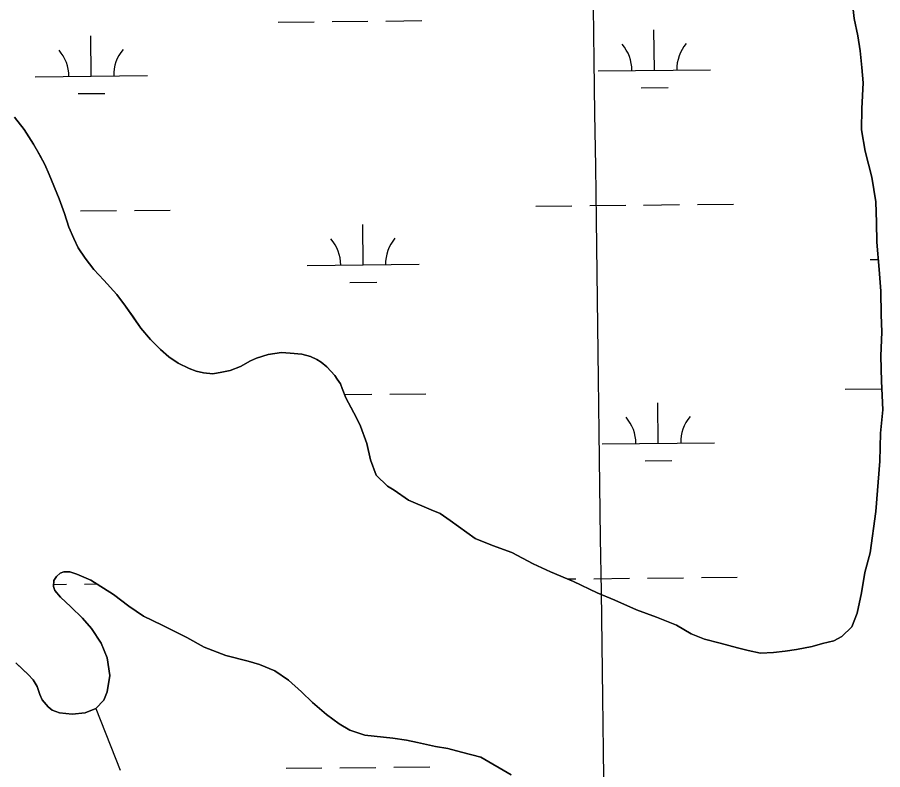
# Model space of a CAD drawing. Extents: x 3734862 to 3772949, y 391520 to 417239.
# Drawn here: x 3767555 to 3768326, y 406020 to 406691 of the extents above; entities that cross this region are included whole.
import ezdxf

# ---------------------------------------------------------------- set-up
doc = ezdxf.new("R2010")
doc.units = 0
for name, color, linetype in [('V-GRID-MAJR', 7, 'Continuous'), ('V-TOPO-SHOR', 7, 'Continuous'), ('V-WETL-SWMP', 7, 'Continuous')]:
    doc.layers.add(name, color=color, linetype=linetype)

msp = doc.modelspace()

# ---------------------------------------------------------------- linework, layer by layer
at = {"layer": 'V-GRID-MAJR'}
msp.add_spline([(3768195.233, 397232.114), (3768114.148, 403291.314), (3768033.0500000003, 409351.577), (3767951.952, 415411.843), (3767951.938, 415412.9)], degree=3, dxfattribs=at)
at = {"layer": 'V-TOPO-SHOR'}
for p, q in [((3768300.963, 406690.319), (3768297.6, 406720.47000000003)), ((3768303.994, 406674.855), (3768300.963, 406690.319)), ((3768306.261, 406661.324), (3768303.994, 406674.855)), ((3768307.752, 406646.637), (3768306.261, 406661.324)), ((3768308.8579999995, 406632.723), (3768307.752, 406646.637)), ((3768307.611, 406609.933), (3768308.8579999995, 406632.723)), ((3768307.539, 406591.004), (3768307.611, 406609.933)), ((3767552.4460000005, 406602.1079999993), (3767560.931, 406591.32499999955)), ((3767560.931, 406591.32499999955), (3767569.4050000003, 406578.318)), ((3768310.558, 406572.06), (3768307.539, 406591.004)), ((3767569.4050000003, 406578.318), (3767574.931, 406568.2909999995)), ((3767574.931, 406568.2909999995), (3767579.346, 406560.118)), ((3768316.653, 406548.856), (3768310.558, 406572.06)), ((3767579.346, 406560.118), (3767583.3910000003, 406551.207)), ((3767583.3910000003, 406551.207), (3767592.204, 406529.30100000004)), ((3768320.0470000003, 406526.821), (3768316.653, 406548.856)), ((3767592.204, 406529.30100000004), (3767596.974000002, 406516.3109999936)), ((3768320.7490000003, 406508.273), (3768320.0470000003, 406526.821)), ((3767596.974000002, 406516.3109999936), (3767601.004000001, 406504.06199999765)), ((3768321.069, 406490.885), (3768320.7490000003, 406508.273)), ((3767601.004000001, 406504.06199999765), (3767605.41499999, 406494.03500002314)), ((3767605.41499999, 406494.03500002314), (3767609.0920000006, 406485.86699999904)), ((3768323.2950000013, 406466.535999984), (3768321.069, 406490.885)), ((3767609.092000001, 406485.86699999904), (3767615.356, 406476.578)), ((3767615.356, 406476.578), (3767623.104, 406466.53799999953)), ((3767623.104, 406466.53799999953), (3767631.964, 406456.868)), ((3768324.767, 406447.213), (3768323.295000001, 406466.535999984)), ((3767631.964, 406456.868), (3767643.776, 406444.219)), ((3767643.776, 406444.219), (3767651.522, 406433.811)), ((3768325.072, 406425.963), (3768324.767, 406447.213)), ((3767651.522, 406433.811), (3767658.1580000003, 406424.14900000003)), ((3767658.1580000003, 406424.14900000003), (3767665.162, 406414.11399999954)), ((3768325.4020000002, 406410.8939999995), (3768325.072, 406425.963)), ((3767665.162, 406414.11399999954), (3767673.651, 406404.072)), ((3768324.546, 406389.261), (3768325.4020000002, 406410.8939999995)), ((3767673.651, 406404.072), (3767682.512, 406395.143)), ((3767682.512, 406395.143), (3767689.899, 406388.444)), ((3767768.111, 406387.404), (3767778.502, 406390.701)), ((3767778.502, 406390.701), (3767790.37, 406392.509)), ((3767790.37, 406392.509), (3767798.153, 406391.739)), ((3767798.153, 406391.739), (3767808.5300000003, 406390.9589999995)), ((3767808.5300000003, 406390.9589999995), (3767816.304, 406388.704)), ((3767816.304, 406388.704), (3767821.8540000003, 406386.08899999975)), ((3768325.234, 406366.8539999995), (3768324.546, 406389.261)), ((3767689.899, 406388.444), (3767698.4050000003, 406382.851)), ((3767698.4050000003, 406382.851), (3767708.0239999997, 406377.995)), ((3767753.998, 406380.043), (3767762.911, 406384.829)), ((3767762.911, 406384.829), (3767768.111, 406387.404)), ((3767821.8540000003, 406386.08900000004), (3767825.9220000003, 406383.848)), ((3767825.9220000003, 406383.848), (3767830.726, 406379.75200000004)), ((3767708.0239999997, 406377.995), (3767714.3179999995, 406375.746)), ((3767714.3179999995, 406375.746), (3767720.986, 406374.23899999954)), ((3767720.986, 406374.23899999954), (3767729.1349999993, 406373.4669999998)), ((3767729.1349999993, 406373.4669999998), (3767737.298, 406374.917)), ((3767737.298, 406374.917), (3767744.716, 406376.37299999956)), ((3767744.716, 406376.37299999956), (3767753.998, 406380.043)), ((3767830.726, 406379.75200000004), (3767834.419, 406375.662)), ((3767834.419, 406375.662), (3767838.1109999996, 406371.941)), ((3767838.1109999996, 406371.941), (3767839.952, 406368.599)), ((3767839.952, 406368.599), (3767842.901, 406364.509)), ((3768326.2970000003, 406341.348), (3768325.234, 406366.8539999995)), ((3767842.901, 406364.509), (3767844.3699999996, 406360.425)), ((3767844.3699999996, 406360.425), (3767847.672999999, 406351.88700000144)), ((3767847.672999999, 406351.88700000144), (3767852.091, 406343.716)), ((3767852.091, 406343.716), (3767857.244, 406334.059)), ((3768324.286, 406320.491), (3768326.2970000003, 406341.348)), ((3767857.244, 406334.059), (3767860.9220000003, 406326.631)), ((3767860.9220000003, 406326.631), (3767866.425, 406311.41299999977)), ((3768323.805, 406295.381), (3768324.286, 406320.491)), ((3767866.425, 406311.41299999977), (3767869.8449999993, 406296.7180000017)), ((3767869.8449999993, 406296.7180000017), (3767874.8179999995, 406283.17700000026)), ((3768320.157, 406250.5789999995), (3768323.805, 406295.381)), ((3767874.8179999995, 406283.17700000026), (3767884.824, 406273.092)), ((3767884.824, 406273.092), (3767890.991, 406269.592)), ((3767890.991, 406269.592), (3767903.7090000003, 406260.657)), ((3767903.7090000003, 406260.657), (3767923.7630000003, 406252.082)), ((3767923.7630000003, 406252.082), (3767931.867, 406248.961)), ((3768314.9960000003, 406213.89299999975), (3768320.157, 406250.5789999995)), ((3767931.867, 406248.961), (3767940.728, 406242.745)), ((3767940.728, 406242.745), (3767963.076, 406226.43499999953)), ((3767963.076, 406226.43499999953), (3767978.506, 406220.1929999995)), ((3767978.506, 406220.1929999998), (3767995.869000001, 406213.9459999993)), ((3767995.869000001, 406213.9459999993), (3768014.761, 406203.829)), ((3768310.292, 406196.141), (3768314.9960000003, 406213.89299999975)), ((3768014.761, 406203.829), (3768030.1890000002, 406196.8170000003)), ((3767596.503, 406196.784), (3767593.162, 406195.684)), ((3767601.6920000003, 406196.764), (3767596.503, 406196.784)), ((3767607.986, 406194.88499999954), (3767601.6920000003, 406196.764)), ((3768030.1890000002, 406196.817), (3768050.632, 406188.24)), ((3768307.519, 406177.992), (3768310.292, 406196.141)), ((3767587.577, 406189.03), (3767587.186, 406183.8449999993)), ((3767589.816, 406192.731), (3767587.577, 406189.03)), ((3767593.162, 406195.684), (3767589.816, 406192.731)), ((3767620.569, 406189.278), (3767607.986, 406194.88499999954)), ((3767640.537, 406176.599), (3767620.569, 406189.278)), ((3768050.632, 406188.24), (3768071.843, 406178.11399999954)), ((3767587.186, 406183.8449999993), (3767588.282, 406180.134)), ((3767588.282, 406180.134), (3767593.451, 406174.18)), ((3767593.451, 406174.18), (3767602.685, 406165.6219999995)), ((3767654.213, 406166.168), (3767640.537, 406176.599)), ((3768071.843, 406178.11399999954), (3768087.6599999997, 406171.485)), ((3768303.5870000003, 406159.848), (3768307.519, 406177.992)), ((3767602.685, 406165.6219999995), (3767613.028, 406155.572)), ((3767667.523, 406157.22099999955), (3767654.213, 406166.168)), ((3768087.6599999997, 406171.485), (3768106.944, 406162.912)), ((3768106.944, 406162.912), (3768124.6920000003, 406156.277)), ((3768298.9050000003, 406147.88800000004), (3768303.5870000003, 406159.848)), ((3767613.028, 406155.572), (3767621.144, 406146.276)), ((3767684.173, 406149.375), (3767667.523, 406157.22099999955)), ((3768124.6920000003, 406156.277), (3768142.44, 406149.2560000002)), ((3767621.144, 406146.276), (3767629.623, 406133.271)), ((3767706.003, 406138.17), (3767684.173, 406149.375)), ((3768142.44, 406149.256), (3768155.543000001, 406141.47999999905)), ((3768289.9839999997, 406139.037), (3768298.9050000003, 406147.88800000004)), ((3767721.537, 406129.585), (3767706.003, 406138.17)), ((3768155.543000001, 406141.4799999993), (3768167.502999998, 406136.7960000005)), ((3768167.502999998, 406136.7960000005), (3768181.399, 406133.26900000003)), ((3768272.5739999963, 406132.9209999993), (3768282.63, 406135.20099999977)), ((3768282.63, 406135.20099999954), (3768289.9839999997, 406139.037)), ((3767629.623, 406133.271), (3767635.134, 406120.277)), ((3767740.784, 406122.10000000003), (3767721.537, 406129.585)), ((3768181.399, 406133.26900000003), (3768196.837000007, 406128.9579999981)), ((3768196.837000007, 406128.9579999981), (3768206.487, 406126.603)), ((3768206.487, 406126.603), (3768217.294, 406124.246)), ((3768239.325, 406126.093), (3768249.3740000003, 406127.601)), ((3768249.3740000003, 406127.601), (3768263.2919999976, 406130.25299999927)), ((3768263.2919999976, 406130.25299999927), (3768272.5739999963, 406132.9209999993)), ((3767635.134, 406120.277), (3767637.2970000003, 406104.327)), ((3767760.785, 406117.205), (3767740.784, 406122.10000000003)), ((3768217.294, 406124.246), (3768228.89, 406124.97500000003)), ((3768228.89, 406124.97500000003), (3768239.325, 406126.093)), ((3767560.2139999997, 406109.439), (3767553.566, 406115.765)), ((3767770.781, 406114.19999999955), (3767760.785, 406117.205)), ((3767784.474, 406108.58900000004), (3767770.781, 406114.19999999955)), ((3767564.648, 406105.34500000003), (3767560.2139999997, 406109.439)), ((3767569.08, 406100.50999999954), (3767564.648, 406105.34500000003)), ((3767637.2970000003, 406104.327), (3767635.019, 406089.88)), ((3767796.676, 406100.387), (3767784.474, 406108.58900000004)), ((3767572.762000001, 406094.5639999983), (3767569.08, 406100.50999999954)), ((3767808.128, 406089.96400000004), (3767796.676, 406100.387)), ((3767574.96, 406087.51300000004), (3767572.762000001, 406094.5639999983)), ((3767635.019, 406089.88), (3767632.025, 406082.479)), ((3767818.1, 406080.29000000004), (3767808.128, 406089.96400000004)), ((3767577.165, 406082.6859999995), (3767574.96, 406087.51300000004)), ((3767582.33, 406076.366), (3767577.165, 406082.6859999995)), ((3767632.025, 406082.479), (3767624.953, 406075.092)), ((3767830.663, 406069.493), (3767818.1, 406080.29000000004)), ((3767586.0270000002, 406073.38599999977), (3767582.33, 406076.3660000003)), ((3767592.689, 406071.135), (3767586.0270000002, 406073.38599999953)), ((3767624.953, 406075.092), (3767615.299, 406071.049)), ((3767603.806, 406069.982), (3767592.689, 406071.135)), ((3767615.299, 406071.049), (3767603.806, 406069.982)), ((3767841.751, 406061.294), (3767830.663, 406069.493)), ((3767851.368000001, 406055.6969999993), (3767841.751, 406061.294)), ((3767864.693999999, 406051.2000000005), (3767851.368000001, 406055.6969999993)), ((3767889.52, 406048.511), (3767864.693999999, 406051.2000000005)), ((3767901.747, 406046.61), (3767889.52, 406048.511)), ((3767911.745000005, 406044.71999999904), (3767901.747, 406046.61)), ((3767927.6720000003, 406040.952), (3767911.745000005, 406044.7199999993)), ((3767938.787, 406039.428), (3767927.6720000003, 406040.95199999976)), ((3767951.007, 406036.045), (3767938.787, 406039.428)), ((3767968.04, 406031.531), (3767951.007, 406036.045)), ((3767995.041, 406015.86), (3767968.04, 406031.531))]:
    msp.add_line(p, q, dxfattribs=at)
for points in [[(3768297.6, 406720.47000000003), (3768300.963, 406690.319), (3768303.994, 406674.855), (3768306.261, 406661.324), (3768307.752, 406646.637), (3768308.858, 406632.723), (3768307.611, 406609.933), (3768307.539, 406591.004), (3768310.558, 406572.06), (3768316.653, 406548.856), (3768320.0470000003, 406526.821), (3768320.7490000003, 406508.273), (3768321.069, 406490.885), (3768323.295, 406466.536), (3768324.767, 406447.213), (3768325.072, 406425.963), (3768325.4020000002, 406410.89400000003), (3768324.546, 406389.261), (3768325.234, 406366.852), (3768326.2970000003, 406341.348), (3768324.286, 406320.491), (3768323.805, 406295.381), (3768320.157, 406250.579), (3768314.9960000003, 406213.893)], [(3767866.4250000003, 406311.413), (3767860.9220000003, 406326.631), (3767857.244, 406334.059), (3767852.091, 406343.716), (3767847.673, 406351.887), (3767844.37, 406360.425), (3767842.901, 406364.509), (3767839.952, 406368.599), (3767838.111, 406371.941), (3767834.419, 406375.662), (3767830.7260000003, 406379.75200000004), (3767825.924, 406383.848), (3767821.8540000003, 406386.08900000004), (3767816.304, 406388.704), (3767808.5300000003, 406390.95900000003), (3767798.153, 406391.739), (3767790.37, 406392.509), (3767778.502, 406390.701), (3767768.111, 406387.404), (3767762.911, 406384.829), (3767753.998, 406380.043), (3767744.716, 406376.373), (3767737.296, 406374.917), (3767729.1350000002, 406373.467), (3767720.984, 406374.239), (3767714.318, 406375.746), (3767708.024, 406377.995), (3767698.4050000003, 406382.851), (3767689.899, 406388.444), (3767682.512, 406395.143), (3767673.651, 406404.072), (3767665.162, 406414.114), (3767658.1580000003, 406424.14900000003), (3767651.522, 406433.811), (3767643.776, 406444.219), (3767631.964, 406456.868), (3767623.1040000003, 406466.538), (3767615.356, 406476.578), (3767609.092, 406485.867), (3767605.415, 406494.037), (3767601.004, 406504.06200000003), (3767596.974, 406516.311), (3767592.204, 406529.30100000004), (3767583.3910000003, 406551.207), (3767579.346, 406560.118), (3767574.931, 406568.289), (3767569.407, 406578.318), (3767560.931, 406591.325), (3767552.446, 406602.108)], [(3768314.9960000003, 406213.893), (3768310.292, 406196.141), (3768307.519, 406177.992), (3768303.5870000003, 406159.848), (3768298.9050000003, 406147.88800000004), (3768289.984, 406139.037), (3768282.63, 406135.201), (3768272.576, 406132.92100000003), (3768263.292, 406130.253), (3768249.3740000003, 406127.601), (3768239.325, 406126.093), (3768228.8880000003, 406124.97500000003), (3768217.294, 406124.246), (3768206.487, 406126.603), (3768196.8370000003, 406128.958), (3768181.399, 406133.267), (3768167.503, 406136.79600000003), (3768155.543, 406141.48), (3768142.438, 406149.256), (3768124.6920000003, 406156.277), (3768106.944, 406162.912), (3768087.66, 406171.485), (3768071.843, 406178.114), (3768050.632, 406188.24), (3768030.1890000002, 406196.817), (3768014.761, 406203.829), (3767995.869, 406213.946), (3767978.506, 406220.195), (3767963.076, 406226.435), (3767940.728, 406242.745), (3767931.867, 406248.961), (3767923.765, 406252.082), (3767903.7090000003, 406260.657), (3767890.9930000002, 406269.592), (3767884.824, 406273.092), (3767874.818, 406283.177), (3767869.845, 406296.718), (3767866.4250000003, 406311.413)], [(3767553.566, 406115.765), (3767560.214, 406109.441), (3767564.648, 406105.34500000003), (3767569.078, 406100.51), (3767572.762, 406094.564), (3767574.96, 406087.51300000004), (3767577.165, 406082.686), (3767582.33, 406076.366), (3767586.0270000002, 406073.386), (3767592.6890000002, 406071.135), (3767603.806, 406069.982), (3767615.301, 406071.049), (3767624.953, 406075.092), (3767632.025, 406082.479), (3767635.019, 406089.88), (3767637.2970000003, 406104.327), (3767635.134, 406120.277), (3767629.623, 406133.271), (3767621.146, 406146.276), (3767613.028, 406155.574), (3767602.685, 406165.62200000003), (3767593.451, 406174.18200000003), (3767588.284, 406180.134), (3767587.186, 406183.84500000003), (3767587.577, 406189.032), (3767589.816, 406192.731), (3767593.162, 406195.684), (3767596.503, 406196.784), (3767601.6920000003, 406196.764), (3767607.986, 406194.885), (3767620.569, 406189.278), (3767640.537, 406176.599), (3767654.213, 406166.168), (3767667.523, 406157.221), (3767684.173, 406149.375), (3767706.003, 406138.17), (3767721.537, 406129.585), (3767740.784, 406122.10000000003), (3767760.785, 406117.205), (3767770.781, 406114.2), (3767784.474, 406108.58900000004), (3767796.676, 406100.387), (3767808.128, 406089.96400000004), (3767818.1, 406080.29000000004), (3767830.663, 406069.493), (3767841.751, 406061.294), (3767851.3680000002, 406055.697), (3767864.694, 406051.2), (3767889.52, 406048.511), (3767901.747, 406046.61), (3767911.747, 406044.72000000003), (3767927.6720000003, 406040.952), (3767938.787, 406039.428), (3767951.007, 406036.045), (3767968.04, 406031.531), (3767995.041, 406015.86)], [(3767624.953, 406075.092), (3767646.680830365, 406020.10442723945)]]:
    msp.add_lwpolyline(points, dxfattribs=at)
at = {"layer": 'V-WETL-SWMP'}
for p, q in [((3767787.481304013, 406686.9600519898), (3767819.479518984, 406687.29804422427)), ((3767835.478626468, 406687.46704034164), (3767867.476841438, 406687.80503257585)), ((3767883.4759489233, 406687.9740286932), (3767915.4741638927, 406688.3120209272)), ((3767620.9170288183, 406638.76806899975), (3767620.536787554, 406674.76606084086)), ((3768122.7970312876, 406644.0693504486), (3768122.416790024, 406680.0673422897)), ((3768072.7998203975, 406643.5412375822), (3768172.794242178, 406644.59746331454)), ((3767570.9198179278, 406638.23995613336), (3767670.914239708, 406639.2961818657)), ((3768110.9606868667, 406628.51246413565), (3768134.959348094, 406628.7659583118)), ((3767609.080684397, 406623.2111826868), (3767633.079345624, 406623.464676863)), ((3768017.2272120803, 406522.87653445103), (3768049.2254270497, 406523.2145266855)), ((3768065.2245345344, 406523.3835228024), (3768097.2227495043, 406523.7215150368)), ((3768113.221856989, 406523.8905111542), (3768145.220071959, 406524.2285033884)), ((3768161.2191794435, 406524.3974995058), (3768193.217394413, 406524.73549174)), ((3767611.3418545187, 406518.58922970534), (3767643.3400694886, 406518.92722193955)), ((3767659.339176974, 406519.0962180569), (3767691.3373919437, 406519.43421029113)), ((3767863.179785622, 406470.504524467), (3767862.799544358, 406506.5025163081)), ((3768315.062577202, 406475.2776930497), (3768322.4887494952, 406475.356134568)), ((3767813.1825747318, 406469.97641160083), (3767913.1769965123, 406471.03263733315)), ((3767851.3434412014, 406454.94763815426), (3767875.3421024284, 406455.20113233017)), ((3768292.8751054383, 406359.6048907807), (3768324.873320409, 406359.94288301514)), ((3767846.5112913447, 406354.8900183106), (3767870.9906403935, 406355.1485899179)), ((3767886.989747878, 406355.31758603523), (3767918.9879628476, 406355.6555782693)), ((3768126.3108302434, 406311.4129077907), (3768125.9305889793, 406347.41089963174)), ((3768076.313619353, 406310.8847949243), (3768176.308041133, 406311.9410206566)), ((3768114.474485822, 406295.8560214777), (3768138.473147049, 406296.10951565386)), ((3768045.293358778, 406190.4794344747), (3768052.7392260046, 406190.55808402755)), ((3768068.7383334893, 406190.7270801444), (3768100.736548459, 406191.0650723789)), ((3768116.735655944, 406191.2340684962), (3768148.7338709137, 406191.5720607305)), ((3768164.732978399, 406191.7410568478), (3768196.7311933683, 406192.07904908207)), ((3767587.3214291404, 406185.6419472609), (3767598.8565459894, 406185.76379093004)), ((3767614.8556534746, 406185.9327870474), (3767625.656907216, 406186.0468790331)), ((3767794.5089019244, 406021.6471666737), (3767826.507116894, 406021.9851589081)), ((3767842.5062243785, 406022.1541550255), (3767874.5044393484, 406022.4921472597)), ((3767890.503546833, 406022.6611433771), (3767922.501761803, 406022.99913561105))]:
    msp.add_line(p, q, dxfattribs=at)
for points in [[(3768297.6, 406720.469), (3768300.963, 406690.32), (3768303.995, 406674.855), (3768306.262, 406661.324), (3768307.752, 406646.637), (3768308.858, 406632.724), (3768307.612, 406609.934), (3768307.54, 406591.003), (3768310.559, 406572.06), (3768316.653, 406548.856), (3768320.0470000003, 406526.821), (3768320.7490000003, 406508.273), (3768321.069, 406490.886), (3768323.295, 406466.537), (3768324.767, 406447.21400000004), (3768325.073, 406425.96400000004), (3768325.4020000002, 406410.895), (3768324.5470000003, 406389.262), (3768325.235, 406366.851), (3768326.2970000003, 406341.348), (3768324.286, 406320.492), (3768323.805, 406295.381), (3768320.157, 406250.578), (3768314.9960000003, 406213.89400000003), (3768310.292, 406196.14), (3768307.519, 406177.992), (3768303.586, 406159.848), (3768298.9050000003, 406147.889), (3768289.985, 406139.037), (3768282.63, 406135.201), (3768272.576, 406132.92100000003), (3768263.293, 406130.25200000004), (3768249.375, 406127.60000000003), (3768239.324, 406126.093), (3768228.8880000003, 406124.974), (3768217.295, 406124.245), (3768206.486, 406126.604), (3768196.836, 406128.95900000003), (3768181.398, 406133.267), (3768167.503, 406136.797), (3768155.544, 406141.479), (3768142.437, 406149.256), (3768124.6920000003, 406156.277), (3768106.9450000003, 406162.913), (3768087.659, 406171.48600000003)], [(3768087.659, 406171.48600000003), (3768071.844, 406178.114), (3768050.633, 406188.239), (3768030.1890000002, 406196.817), (3768014.762, 406203.829), (3767995.869, 406213.946), (3767978.506, 406220.194), (3767963.076, 406226.434), (3767940.7290000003, 406242.746), (3767931.867, 406248.961), (3767923.765, 406252.082), (3767903.708, 406260.658), (3767890.992, 406269.593), (3767884.824, 406273.093), (3767874.8170000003, 406283.17600000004), (3767869.845, 406296.718), (3767866.424, 406311.412), (3767860.9220000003, 406326.631), (3767857.2430000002, 406334.059), (3767847.673, 406351.88800000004), (3767844.369, 406360.42600000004), (3767842.9020000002, 406364.509), (3767839.952, 406368.598), (3767838.111, 406371.941), (3767834.418, 406375.662), (3767830.727, 406379.753), (3767825.924, 406383.849), (3767821.855, 406386.088), (3767816.304, 406388.704), (3767808.529, 406390.958), (3767798.1520000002, 406391.739), (3767790.3710000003, 406392.509), (3767778.502, 406390.701), (3767768.111, 406387.404), (3767762.911, 406384.829), (3767753.997, 406380.044), (3767744.716, 406376.373), (3767737.2970000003, 406374.918), (3767729.136, 406373.466), (3767720.984, 406374.239), (3767714.3170000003, 406375.74700000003), (3767708.024, 406377.995), (3767698.4050000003, 406382.85000000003), (3767689.9, 406388.443), (3767682.512, 406395.143), (3767673.65, 406404.07300000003), (3767665.162, 406414.114), (3767651.522, 406433.811), (3767643.7770000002, 406444.22000000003), (3767631.963, 406456.868), (3767623.103, 406466.539), (3767615.3570000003, 406476.577), (3767609.091, 406485.868), (3767601.005, 406504.06200000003), (3767596.974, 406516.31), (3767592.204, 406529.302), (3767583.3910000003, 406551.206), (3767579.347, 406560.118), (3767569.4080000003, 406578.319), (3767560.931, 406591.325), (3767552.446, 406602.107)], [(3767553.566, 406115.766), (3767564.647, 406105.34500000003), (3767569.077, 406100.51), (3767572.762, 406094.565), (3767574.9590000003, 406087.51300000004), (3767577.165, 406082.686), (3767582.33, 406076.365), (3767586.026, 406073.385), (3767592.69, 406071.136), (3767603.806, 406069.982), (3767615.301, 406071.05), (3767624.954, 406075.091), (3767632.025, 406082.478), (3767635.019, 406089.88), (3767637.2970000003, 406104.328), (3767635.134, 406120.276), (3767629.623, 406133.271), (3767621.147, 406146.277), (3767613.0270000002, 406155.575), (3767602.686, 406165.62200000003), (3767593.451, 406174.183), (3767588.284, 406180.134), (3767587.186, 406183.84500000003), (3767587.577, 406189.033), (3767589.815, 406192.731), (3767593.162, 406195.684), (3767596.502, 406196.783), (3767601.6920000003, 406196.76300000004), (3767607.986, 406194.886), (3767620.568, 406189.278), (3767640.537, 406176.599), (3767654.213, 406166.168), (3767667.523, 406157.221)], [(3767667.523, 406157.221), (3767684.174, 406149.374), (3767706.002, 406138.17), (3767721.538, 406129.586), (3767740.785, 406122.099), (3767760.784, 406117.204), (3767770.781, 406114.201), (3767784.475, 406108.58900000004), (3767796.676, 406100.387), (3767808.128, 406089.965), (3767818.1, 406080.289), (3767830.662, 406069.492), (3767841.751, 406061.295), (3767851.3680000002, 406055.69800000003), (3767864.6950000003, 406051.199), (3767889.521, 406048.51), (3767901.7460000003, 406046.61), (3767911.747, 406044.719), (3767927.6720000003, 406040.952), (3767938.787, 406039.427), (3767951.007, 406036.044), (3767968.041, 406031.531), (3767995.042, 406015.86)]]:
    msp.add_lwpolyline(points, dxfattribs=at)
for centre, radius, start, end in [((3768067.552161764, 406643.9606370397), 35.24628790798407, 359.8333639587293, 41.377022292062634), ((3768178.031870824, 406645.12761725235), 35.24628790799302, 139.83336095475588, 181.3770192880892), ((3767565.672159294, 406638.6593555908), 35.24628790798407, 359.8333639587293, 41.377022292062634), ((3767676.1518683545, 406639.8263358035), 35.24628790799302, 139.83336095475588, 181.3770192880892), ((3767807.9349160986, 406470.39581105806), 35.24628790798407, 359.8333639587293, 41.377022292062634), ((3767918.4146251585, 406471.56279127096), 35.24628790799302, 139.83336095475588, 181.3770192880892), ((3768181.545669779, 406312.4711745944), 35.24628790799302, 139.83336095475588, 181.3770192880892), ((3768071.0659607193, 406311.3041943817), 35.24628790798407, 359.8333639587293, 41.377022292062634)]:
    msp.add_arc(centre, radius, start, end, dxfattribs=at)

doc.saveas('drawing.dxf')
